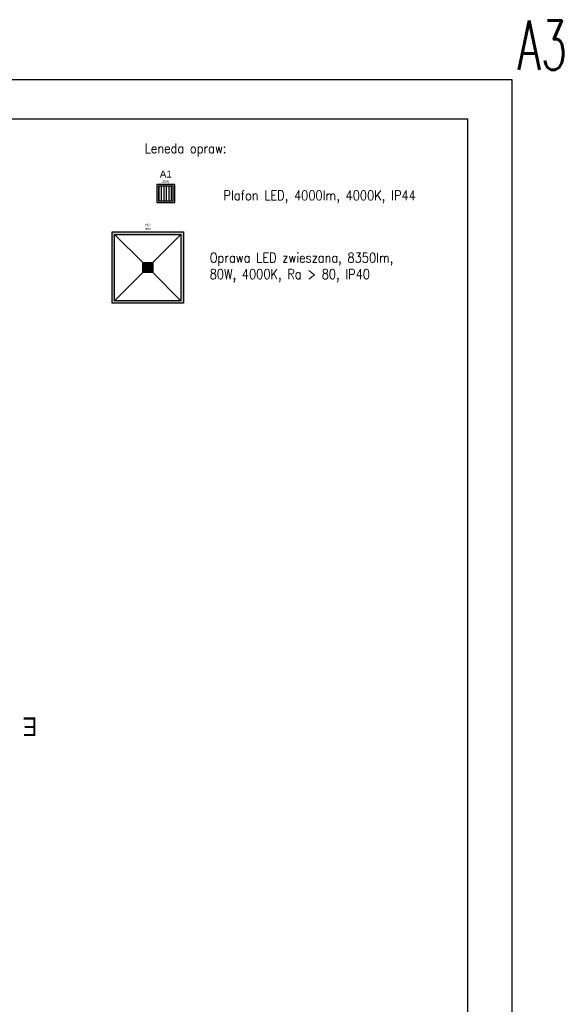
# Model space of a CAD drawing. Extents: x -631805 to -376315, y -40155 to 84873.
# Tile 398 of 398: x -387376 to -376315, y 22353 to 42398. Entities that reach past the tile are written whole.
import ezdxf
from ezdxf.enums import TextEntityAlignment as Align

# ---------------------------------------------------------------- set-up
doc = ezdxf.new("R2010")
doc.units = 0
doc.header["$MEASUREMENT"] = 0
doc.layers.get('0').update_dxf_attribs({"color": 252})
for name, color, linetype in [('!OSWIETLENIE-LL', 1, 'Continuous'), ('$ IE Tabela', 7, 'Continuous'), ('LL_PODSTAWOWE', 1, 'Continuous')]:
    doc.layers.add(name, color=color, linetype=linetype)
doc.layers.add('$ IE_OPISY', color=7, linetype='Continuous', lineweight=25)
doc.layers.add('INWENT OPISY_Nr_Pióra__21', color=252, linetype='Continuous', lineweight=9)
doc.styles.add('GENERATED_STYLE_5', font='ARIALN.TTF')
doc.styles.add('ROMANS', font='romans.shx', dxfattribs={"width": 0.85})
doc.styles.get("Standard").update_dxf_attribs({"font": 'arial.ttf', "bigfont": 'BIGFONT.SHX'})

# ---------------------------------------------------------------- blocks, each defined once
blk = doc.blocks.new('a3eee')
at = {"layer": '$ IE Tabela'}
for p, q in [((23930.8, 4176.8), (19730.8, 4176.8)), ((23930.8, 1206.8), (23930.8, 4176.8)), ((23840.8, 4096.8), (19890.8, 4096.8)), ((23840.8, 1286.8), (23840.8, 4096.8))]:
    blk.add_line(p, q, dxfattribs=at)
at = {"layer": '$ IE Tabela', "style": 'ROMANS', "width": 0.6168}
blk.add_text('A3', height=100, dxfattribs=at).set_placement((23941.8, 4197.5))
blk = doc.blocks.new('SQ300_1')
h = blk.add_hatch(color=256)
h.dxf.hatch_style = 1
h.paths.add_polyline_path([(-15.3, -15.3), (-15.3, 15.2), (15.2, 15.2), (15.2, -15.3)])
h.paths.add_polyline_path([(-12.5, -12.5), (-12.5, 12.5), (12.5, 12.5), (12.5, -12.5)], flags=16)
h = blk.add_hatch()
h.set_pattern_fill('ANSI31', color=256, scale=34, angle=45)
h.paths.add_polyline_path([(-12.5, -12.5), (-12.5, 12.5), (12.5, 12.5), (12.5, -12.5)])
for points in [[(-15.3, -15.3), (15.2, -15.3), (15.2, 15.2), (-15.3, 15.2)], [(-12.5, -12.5), (12.5, -12.5), (12.5, 12.5), (-12.5, 12.5)]]:
    blk.add_lwpolyline(points, close=True)
for tag, height, p in [('SYMBOL', 12, (0, 23.2)), ('MOC', 4, (-0.2, 16.7))]:
    blk.add_attdef(tag, text='', height=height).set_placement(p, align=Align.BOTTOM_CENTER)
blk = doc.blocks.new('BARIS_52_SQUARE_1453X1453MM_80W')
h = blk.add_hatch()
h.set_pattern_fill('STARS', color=256, scale=14)
h.paths.add_polyline_path([(-72.7, -72.7), (-72.7, 72.6), (72.6, 72.6), (72.6, -72.7)])
h.paths.add_polyline_path([(-67.5, -67.5), (-67.5, 67.4), (67.4, 67.4), (67.4, -67.5)], flags=16)
h.paths.add_polyline_path([(-10, -10), (-10, 10), (10, 10), (10, -10)], flags=0)
h = blk.add_hatch(color=256)
h.dxf.hatch_style = 1
h.paths.add_polyline_path([(-10, -10), (-10, 10), (10, 10), (10, -10)])
for p, q in [((-72.7, -72.7), (-72.7, 72.6)), ((-72.7, 72.6), (72.6, 72.6)), ((-67.5, -67.5), (-67.5, 67.4)), ((-67.5, 67.4), (67.4, 67.4)), ((-10, 10), (-67.5, 67.4)), ((10, 10), (67.4, 67.4)), ((67.4, 67.4), (67.4, -67.5)), ((72.6, 72.6), (72.6, -72.7)), ((-10, -10), (-10, 10)), ((-10, 10), (10, 10)), ((10, 10), (10, -10)), ((-10, -10), (-67.5, -67.5)), ((10, -10), (-10, -10)), ((67.4, -67.5), (10, -10)), ((72.6, -72.7), (-72.7, -72.7)), ((67.4, -67.5), (-67.5, -67.5))]:
    blk.add_line(p, q)
for tag, height, p in [('SYMBOL', 6, (0.2, 81.8)), ('MOC', 4, (0.2, 75.1))]:
    blk.add_attdef(tag, text='', height=height).set_placement(p, align=Align.BOTTOM_CENTER)

msp = doc.modelspace()

# ---------------------------------------------------------------- block references
at = {"layer": '!OSWIETLENIE-LL', "xscale": 12, "yscale": 12, "zscale": 12}
msp.add_blockref('SQ300_1', (-384402, 38862), dxfattribs=at).add_auto_attribs({'SYMBOL': 'A1', 'MOC': '25W'})
at = {"layer": '$ IE Tabela', "transparency": 33554687, "xscale": 10, "yscale": 10, "zscale": 10}
msp.add_blockref('a3eee', (-616664, -595), dxfattribs=at)
at = {"layer": 'LL_PODSTAWOWE', "linetype": 'ByBlock', "xscale": 10, "yscale": 10}
msp.add_blockref('BARIS_52_SQUARE_1453X1453MM_80W', (-384769, 37352), dxfattribs=at).add_auto_attribs({'SYMBOL': 'H2', 'MOC': '80W'})

# ---------------------------------------------------------------- texts
at = {"layer": '$ IE_OPISY', "color": 7, "char_height": 200, "width": 11270, "attachment_point": 5, "style": 'ROMANS'}
for s, insert in [('\\pxql;Leneda opraw:', (-379195, 39746)), ('Plafon LED, 4000lm, 4000K, IP44', (-381273, 38791)), ('\\pxql;Oprawa LED zwieszana, 8350lm,\\P80W, 4000K, Ra > 80, IP40\\P', (-377876, 37355))]:
    msp.add_mtext(s, dxfattribs=dict(at, insert=insert))
at = {"layer": 'INWENT OPISY_Nr_Pióra__21', "color": 252, "linetype": 'Continuous', "lineweight": 15, "insert": (-387169, 27813), "char_height": 380, "attachment_point": 2, "rotation": 180, "style": 'GENERATED_STYLE_5'}
msp.add_mtext('{E}', dxfattribs=at)

doc.saveas('drawing.dxf')
